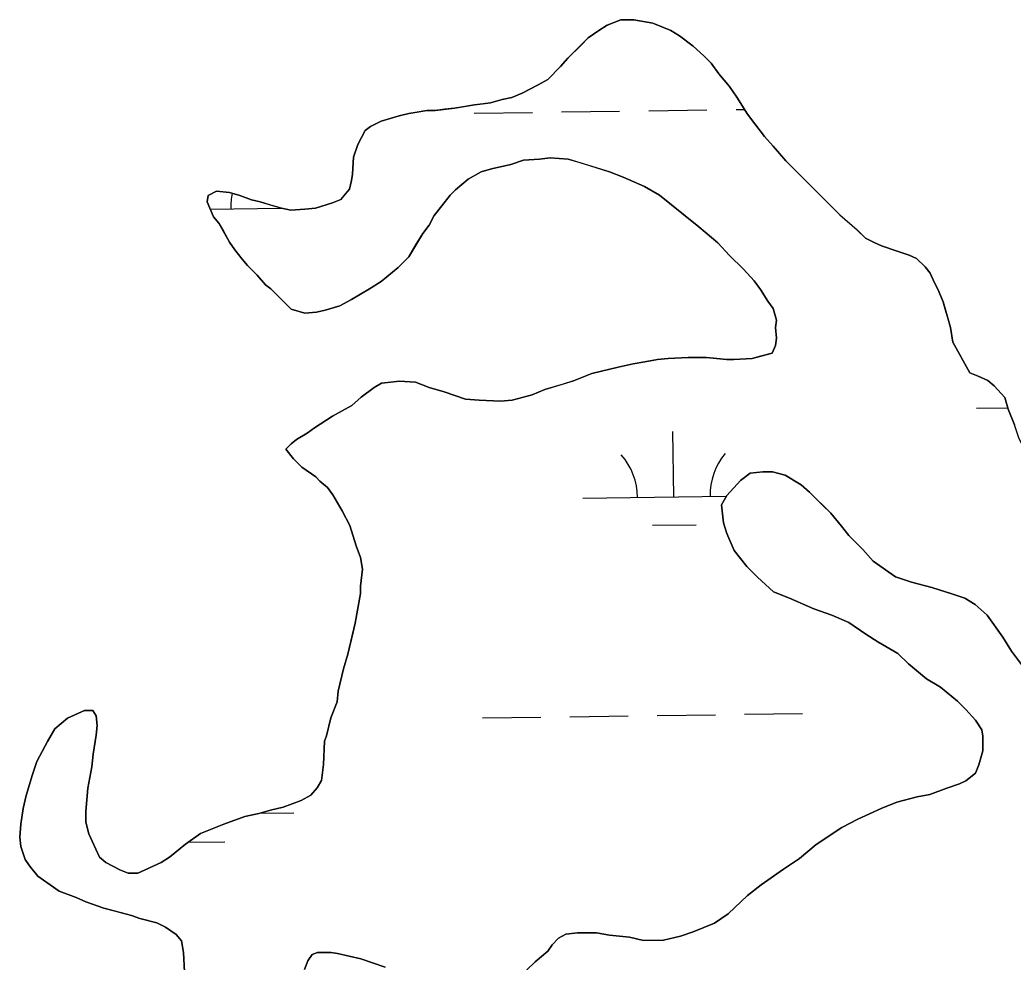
# Model space of a CAD drawing. Extents: x 3767014 to 3805179, y 361544 to 387384.
# Drawn here: x 3771895 to 3772441, y 380920 to 381439 of the extents above; entities that cross this region are included whole.
import ezdxf

# ---------------------------------------------------------------- set-up
doc = ezdxf.new("R2010")
doc.units = 0
doc.layers.add('V-TOPO-SHOR', color=7, linetype='Continuous')
doc.layers.add('V-WETL-SWMP', color=7, linetype='Continuous')

msp = doc.modelspace()

# ---------------------------------------------------------------- linework, layer by layer
at = {"layer": 'V-TOPO-SHOR'}
for points in [[(3772407.685, 381261.409), (3772406.507, 381269.583), (3772404.748, 381275.422), (3772403.574, 381279.507), (3772402.401, 381283.593), (3772399.472, 381290.597), (3772397.717, 381294.099), (3772395.374, 381299.352), (3772392.45, 381302.852), (3772387.774, 381307.518), (3772383.682, 381309.265), (3772376.674, 381311.593), (3772368.494, 381314.501), (3772364.404, 381316.248), (3772359.731, 381318.579), (3772355.051, 381323.246), (3772345.7, 381331.41), (3772341.606, 381335.491), (3772335.761, 381341.324), (3772331.667, 381345.408), (3772327.575, 381349.492), (3772319.973, 381357.073), (3772315.881, 381361.157), (3772308.862, 381369.322), (3772304.185, 381374.573), (3772298.921, 381381.573), (3772294.828, 381386.825), (3772288.976, 381396.161), (3772284.88, 381401.994), (3772279.033, 381408.996), (3772274.937, 381414.831), (3772270.845, 381418.913), (3772265, 381424.162), (3772257.4, 381429.992), (3772252.727, 381432.907), (3772242.794, 381436.982), (3772232.28, 381438.721), (3772225.273, 381438.713), (3772217.685, 381435.784), (3772213.016, 381432.857), (3772207.181, 381428.763), (3772203.1, 381424.672), (3772196.1, 381417.655), (3772192.018, 381412.978), (3772185.02, 381405.961), (3772179.767, 381403.037), (3772171.014, 381398.355), (3772165.177, 381396.012), (3772159.922, 381394.836), (3772153.501, 381393.077), (3772149.413, 381392.487), (3772144.744, 381391.897), (3772137.152, 381390.722), (3772133.65, 381390.132), (3772128.395, 381389.542), (3772123.14, 381388.952), (3772118.468, 381388.946), (3772112.046, 381387.771), (3772108.543, 381387.183), (3772103.288, 381386.007), (3772093.366, 381383.077), (3772087.529, 381380.15), (3772084.613, 381377.809), (3772080.533, 381370.213), (3772078.206, 381363.203), (3772077.633, 381353.86), (3772077.053, 381350.356), (3772075.89, 381345.682), (3772073.56, 381342.76), (3772071.227, 381339.835), (3772066.557, 381338.078), (3772057.216, 381335.147), (3772051.38, 381334.558), (3772043.788, 381333.964), (3772038.531, 381335.125), (3772032.69, 381336.87), (3772026.847, 381338.615), (3772022.173, 381339.778), (3772015.749, 381342.104), (3772009.906, 381343.849), (3772002.897, 381344.425), (3771998.23, 381342.084), (3771997.648, 381338.58), (3772001.163, 381330.408), (3772004.087, 381326.908), (3772006.428, 381322.822), (3772009.938, 381316.404), (3772012.865, 381312.32), (3772016.959, 381307.069), (3772019.881, 381303.569), (3772025.145, 381298.318), (3772029.822, 381293.069), (3772032.745, 381290.736), (3772035.084, 381288.404), (3772039.176, 381284.32), (3772043.853, 381279.655), (3772051.447, 381277.328), (3772057.872, 381277.92), (3772062.541, 381279.094), (3772070.715, 381281.441), (3772077.133, 381284.951)], [(3772077.133, 381284.951), (3772087.054, 381290.802), (3772093.472, 381294.898), (3772102.807, 381302.5), (3772108.64, 381308.347), (3772112.717, 381315.36), (3772116.213, 381321.205), (3772119.713, 381325.88), (3772122.626, 381331.139), (3772126.707, 381336.401), (3772131.373, 381342.246), (3772134.289, 381345.168), (3772141.289, 381351.017), (3772148.291, 381355.113), (3772154.13, 381356.873), (3772164.636, 381359.22), (3772171.642, 381361.565), (3772180.402, 381362.158), (3772186.238, 381362.75), (3772196.167, 381362.179), (3772202.008, 381360.434), (3772211.355, 381357.526), (3772218.949, 381355.197), (3772226.545, 381352.287), (3772238.231, 381347.046), (3772246.413, 381342.385), (3772258.686, 381332.473), (3772268.04, 381324.893), (3772278.562, 381316.146), (3772284.993, 381309.146), (3772292.595, 381301.562), (3772298.442, 381295.148), (3772301.95, 381290.478), (3772306.046, 381284.06), (3772308.971, 381279.976), (3772310.73, 381273.556), (3772310.153, 381269.468), (3772310.743, 381263.627), (3772310.165, 381259.539), (3772308.416, 381255.449), (3772301.996, 381253.69), (3772297.326, 381252.517), (3772287.399, 381251.921), (3772283.312, 381251.915), (3772278.054, 381252.492), (3772272.216, 381253.07), (3772262.287, 381253.057), (3772251.193, 381252.459), (3772245.354, 381251.87), (3772238.348, 381250.694), (3772231.925, 381249.516), (3772223.752, 381247.755), (3772219.082, 381246.582), (3772209.158, 381244.235), (3772199.235, 381240.134), (3772193.398, 381238.375), (3772183.474, 381235.443), (3772176.469, 381232.516), (3772165.378, 381229.581), (3772158.955, 381228.989), (3772147.275, 381229.561), (3772139.683, 381230.134), (3772127.999, 381234.208), (3772119.822, 381236.534), (3772112.226, 381239.444), (3772103.466, 381240.018), (3772098.795, 381239.43), (3772093.54, 381238.838), (3772089.454, 381236.497), (3772082.454, 381231.234), (3772077.205, 381226.554), (3772066.701, 381220.703), (3772056.78, 381214.266), (3772052.697, 381211.344), (3772046.86, 381207.831), (3772043.943, 381205.493), (3772041.027, 381202.568), (3772045.121, 381197.319), (3772049.799, 381192.652), (3772057.397, 381187.407), (3772059.736, 381185.074), (3772063.827, 381181.574), (3772066.752, 381177.49), (3772072.017, 381168.737), (3772076.115, 381160.566), (3772079.634, 381149.476), (3772081.977, 381143.055), (3772083.152, 381136.633), (3772081.995, 381127.288), (3772082.001, 381123.2), (3772079.101, 381106.845), (3772077.938, 381102.173), (3772075.032, 381089.906), (3772072.708, 381081.728), (3772069.803, 381069.46), (3772069.226, 381063.619), (3772065.732, 381054.856), (3772063.41, 381044.927), (3772062.244, 381042.005), (3772061.675, 381029.158), (3772060.52, 381020.396)], [(3772459.167, 381182.053), (3772452.149, 381191.972), (3772449.22, 381198.392), (3772443.953, 381208.896), (3772441.61, 381215.903), (3772438.093, 381224.658), (3772436.334, 381231.078), (3772430.487, 381237.495), (3772426.981, 381240.411), (3772421.722, 381242.74), (3772417.048, 381244.486), (3772407.685, 381261.409)], [(3772187.348, 380930.037), (3772190.846, 380933.545), (3772194.932, 380935.886), (3772201.355, 380936.478), (3772211.865, 380936.49), (3772218.875, 380935.331), (3772229.971, 380934.176), (3772237.565, 380932.433), (3772248.661, 380932.445), (3772258, 380934.794), (3772265.007, 380937.137), (3772276.68, 380941.825), (3772284.266, 380947.088), (3772294.764, 380957.029), (3772302.348, 380962.878), (3772314.601, 380971.652), (3772323.352, 380977.501), (3772332.687, 380985.105), (3772346.691, 380994.465), (3772355.444, 380999.146), (3772368.285, 381005.004), (3772377.04, 381008.518), (3772388.132, 381011.451), (3772395.139, 381012.626), (3772404.477, 381016.143), (3772411.482, 381018.486), (3772414.984, 381020.243), (3772420.235, 381024.337), (3772421.98, 381029.01), (3772424.306, 381036.604), (3772424.298, 381044.78), (3772423.708, 381048.284), (3772420.2, 381053.533), (3772414.937, 381059.368), (3772410.259, 381064.033), (3772400.906, 381071.615), (3772393.31, 381076.276), (3772383.373, 381084.439), (3772377.526, 381090.272), (3772366.421, 381096.682), (3772359.993, 381100.762), (3772350.642, 381107.174), (3772341.295, 381111.252), (3772331.362, 381114.744), (3772317.925, 381120.566), (3772309.161, 381124.06), (3772300.392, 381132.223), (3772294.545, 381138.056), (3772287.526, 381146.807), (3772283.426, 381156.146), (3772281.667, 381161.983), (3772280.489, 381171.909), (3772283.402, 381177.169), (3772290.983, 381185.353), (3772296.234, 381189.446), (3772303.241, 381190.04), (3772308.498, 381190.047), (3772315.506, 381188.304), (3772324.272, 381183.059), (3772328.949, 381178.975), (3772335.966, 381171.975), (3772340.641, 381167.31), (3772346.49, 381160.31), (3772350.584, 381155.059), (3772358.184, 381147.477), (3772364.031, 381141.06), (3772376.305, 381132.315), (3772385.069, 381129.407), (3772396.169, 381126.499), (3772407.267, 381123.009), (3772414.277, 381120.683), (3772420.122, 381117.187), (3772426.553, 381111.354), (3772435.326, 381099.101), (3772440.006, 381091.515), (3772448.196, 381080.429)], [(3772060.52, 381020.396), (3772058.187, 381016.307), (3772054.689, 381012.215), (3772049.436, 381009.288), (3772039.514, 381005.772), (3772032.507, 381004.012), (3772026.087, 381002.251), (3772018.497, 381000.492), (3772006.823, 380996.39), (3771993.982, 380991.118), (3771985.815, 380985.267), (3771977.064, 380978.251), (3771972.394, 380975.324), (3771963.641, 380971.226), (3771959.556, 380969.471), (3771954.298, 380969.463), (3771949.627, 380971.21), (3771942.029, 380975.287), (3771938.523, 380978.203), (3771934.425, 380986.959), (3771932.667, 380991.044), (3771930.906, 380997.465), (3771930.9, 381003.306), (3771932.053, 381016.153), (3771934.373, 381027.835), (3771934.949, 381034.843), (3771936.69, 381045.357), (3771937.265, 381050.613), (3771936.675, 381055.868), (3771934.92, 381058.786), (3771930.249, 381058.78), (3771924.996, 381056.437), (3771920.91, 381054.682), (3771913.91, 381048.833), (3771909.83, 381041.821), (3771904.006, 381030.718), (3771901.677, 381023.708), (3771898.187, 381012.024), (3771896.444, 381005.016), (3771895.287, 380996.255), (3771894.712, 380989.246), (3771895.302, 380983.991), (3771897.647, 380976.987), (3771899.985, 380973.485), (3771904.665, 380967.65), (3771916.353, 380959.491), (3771925.702, 380955.997), (3771930.959, 380953.668), (3771940.892, 380950.177), (3771947.317, 380948.432), (3771956.08, 380946.107), (3771960.754, 380944.36), (3771970.101, 380942.036), (3771974.774, 380939.705), (3771980.619, 380935.626), (3771983.544, 380932.126), (3771984.717, 380925.703), (3771985.315, 380915.193)], [(3772173.35, 380916.004), (3772178.016, 380920.681), (3772185.016, 380926.53), (3772187.348, 380930.037)], [(3772051.302, 380916.44), (3772053.047, 380921.113), (3772055.379, 380924.622), (3772058.298, 380925.791), (3772065.89, 380925.801), (3772069.394, 380925.222), (3772082.243, 380922.318), (3772095.68, 380917.663)]]:
    msp.add_lwpolyline(points, dxfattribs=at)
at = {"layer": 'V-WETL-SWMP'}
for p, q in [((3772240.534, 381388.745), (3772272.531, 381389.189)), ((3772288.529, 381389.412), (3772293.165, 381389.476)), ((3772144.543, 381387.412), (3772176.54, 381387.856)), ((3772192.539, 381388.078), (3772224.536, 381388.523)), ((3771999.34, 381334.648), (3772038.317, 381335.189)), ((3772420.733, 381225.058), (3772437.919, 381225.297)), ((3772254.33, 381176.312), (3772253.83, 381212.309)), ((3772204.335, 381175.618), (3772283.15, 381176.712)), ((3772242.546, 381160.716), (3772266.543, 381161.049)), ((3772197.16, 381055.435), (3772229.156, 381055.88)), ((3772245.155, 381056.102), (3772277.152, 381056.547)), ((3772293.15, 381056.769), (3772325.147, 381057.213)), ((3772149.164, 381054.769), (3772181.161, 381055.213)), ((3772026.318, 381002.315), (3772045.287, 381002.579)), ((3771987.312, 380986.341), (3772007.505, 380986.621))]:
    msp.add_line(p, q, dxfattribs=at)
for points in [[(3772283.311, 381251.915), (3772287.399, 381251.92), (3772297.326, 381252.516), (3772308.417, 381255.45), (3772310.164, 381259.539), (3772310.743, 381263.628), (3772310.152, 381269.467), (3772310.731, 381273.555), (3772308.972, 381279.977), (3772306.047, 381284.061), (3772301.951, 381290.479), (3772298.442, 381295.147), (3772292.595, 381301.563), (3772284.994, 381309.146), (3772278.562, 381316.145), (3772268.04, 381324.892), (3772246.412, 381342.385), (3772238.231, 381347.046), (3772226.545, 381352.288), (3772218.95, 381355.198), (3772196.167, 381362.178), (3772186.239, 381362.75), (3772180.401, 381362.159), (3772171.642, 381361.565), (3772164.637, 381359.22), (3772154.129, 381356.872), (3772148.291, 381355.113), (3772141.289, 381351.017), (3772134.288, 381345.169), (3772131.372, 381342.245), (3772126.707, 381336.4), (3772122.626, 381331.139), (3772119.713, 381325.88), (3772116.214, 381321.204), (3772108.639, 381308.348), (3772102.806, 381302.501), (3772093.472, 381294.898), (3772087.053, 381290.803), (3772077.133, 381284.951), (3772070.714, 381281.44), (3772062.541, 381279.094), (3772057.871, 381277.92), (3772051.448, 381277.329), (3772043.854, 381279.655), (3772032.745, 381290.737), (3772029.822, 381293.069), (3772025.144, 381298.319), (3772019.882, 381303.569), (3772016.958, 381307.069), (3772012.864, 381312.32), (3772009.939, 381316.404), (3772004.087, 381326.908), (3772001.163, 381330.408), (3771997.649, 381338.579), (3771998.229, 381342.084), (3772002.898, 381344.425), (3772009.906, 381343.85), (3772015.748, 381342.105), (3772022.174, 381339.777), (3772026.847, 381338.615), (3772038.531, 381335.125), (3772043.788, 381333.964), (3772051.379, 381334.557), (3772057.217, 381335.148), (3772066.557, 381338.079), (3772071.227, 381339.836), (3772075.891, 381345.682), (3772077.054, 381350.355), (3772077.633, 381353.859), (3772078.206, 381363.203), (3772080.533, 381370.214), (3772084.612, 381377.81), (3772087.529, 381380.15), (3772093.365, 381383.076), (3772103.289, 381386.008), (3772108.543, 381387.183), (3772118.468, 381388.946), (3772123.14, 381388.952), (3772133.65, 381390.133), (3772144.743, 381391.898), (3772153.501, 381393.077), (3772159.922, 381394.836), (3772165.177, 381396.011), (3772171.013, 381398.354), (3772179.767, 381403.036), (3772185.019, 381405.962), (3772192.018, 381412.978), (3772196.1, 381417.655), (3772207.182, 381428.763), (3772213.017, 381432.858), (3772217.685, 381435.784), (3772225.273, 381438.713), (3772232.28, 381438.721), (3772242.794, 381436.982), (3772252.726, 381432.906), (3772257.401, 381429.992), (3772265, 381424.162), (3772270.846, 381418.913), (3772274.938, 381414.83), (3772279.033, 381408.996), (3772284.881, 381401.995)], [(3772284.881, 381401.995), (3772288.976, 381396.161), (3772294.827, 381386.824), (3772298.921, 381381.574), (3772304.185, 381374.573), (3772308.863, 381369.323), (3772315.881, 381361.156), (3772345.699, 381331.41), (3772355.052, 381323.246), (3772359.73, 381318.58), (3772364.404, 381316.249), (3772368.494, 381314.502), (3772376.673, 381311.593), (3772383.683, 381309.265), (3772387.773, 381307.518), (3772392.45, 381302.852), (3772395.374, 381299.352), (3772397.717, 381294.099), (3772399.473, 381290.598), (3772402.401, 381283.594), (3772406.506, 381269.583), (3772407.684, 381261.409), (3772417.048, 381244.486), (3772421.721, 381242.74), (3772426.98, 381240.41), (3772430.487, 381237.495), (3772436.334, 381231.078), (3772438.094, 381224.657), (3772441.609, 381215.902)], [(3771956.08, 380946.107), (3771940.892, 380950.176), (3771930.96, 380953.668), (3771925.702, 380955.997), (3771916.354, 380959.49), (3771904.665, 380967.651), (3771899.986, 380973.485), (3771897.646, 380976.986), (3771895.302, 380983.991), (3771894.711, 380989.246), (3771895.287, 380996.254), (3771896.444, 381005.015), (3771898.188, 381012.024), (3771901.677, 381023.708), (3771904.005, 381030.718), (3771909.831, 381041.821), (3771913.91, 381048.833), (3771920.91, 381054.681), (3771930.249, 381058.78), (3771934.92, 381058.786), (3771936.676, 381055.868), (3771937.266, 381050.613), (3771936.689, 381045.357), (3771934.949, 381034.843), (3771934.374, 381027.835), (3771932.052, 381016.153), (3771930.9, 381003.305), (3771930.907, 380997.465), (3771932.667, 380991.044), (3771934.424, 380986.958), (3771938.522, 380978.204), (3771942.029, 380975.288), (3771949.626, 380971.209), (3771954.299, 380969.463), (3771959.555, 380969.47), (3771963.641, 380971.226), (3771972.395, 380975.325), (3771977.063, 380978.25), (3771985.814, 380985.268), (3771993.983, 380991.118), (3772006.823, 380996.389), (3772018.498, 381000.491), (3772026.087, 381002.252), (3772032.508, 381004.012), (3772039.514, 381005.772), (3772049.437, 381009.288), (3772054.689, 381012.214), (3772058.188, 381016.306), (3772060.519, 381020.397), (3772061.676, 381029.157), (3772062.244, 381042.005), (3772063.409, 381044.927), (3772065.733, 381054.857), (3772069.226, 381063.62), (3772069.803, 381069.461), (3772072.708, 381081.727), (3772075.033, 381089.906), (3772079.101, 381106.845), (3772082.001, 381123.2), (3772081.996, 381127.288), (3772083.152, 381136.632), (3772081.977, 381143.055), (3772079.633, 381149.475), (3772076.116, 381160.566), (3772072.018, 381168.737), (3772066.752, 381177.49), (3772063.827, 381181.574), (3772059.735, 381185.073), (3772057.396, 381187.406), (3772049.799, 381192.652), (3772045.121, 381197.318), (3772041.027, 381202.569), (3772043.943, 381205.492), (3772046.86, 381207.832), (3772052.696, 381211.343), (3772056.78, 381214.267), (3772066.7, 381220.703), (3772077.204, 381226.555), (3772082.454, 381231.233), (3772089.455, 381236.497), (3772093.54, 381238.838), (3772103.466, 381240.018), (3772112.226, 381239.445), (3772119.821, 381236.534), (3772127.999, 381234.208), (3772139.683, 381230.135), (3772147.275, 381229.56), (3772158.955, 381228.99), (3772165.378, 381229.582), (3772176.47, 381232.515), (3772183.474, 381235.443), (3772199.235, 381240.134), (3772209.158, 381244.234), (3772223.752, 381247.755), (3772231.926, 381249.517), (3772238.348, 381250.693), (3772245.354, 381251.869), (3772251.193, 381252.46), (3772262.287, 381253.058), (3772272.215, 381253.07), (3772283.311, 381251.915)], [(3772448.196, 381080.43), (3772440.007, 381091.516), (3772435.327, 381099.102), (3772426.552, 381111.354), (3772420.122, 381117.186), (3772414.278, 381120.683), (3772407.267, 381123.01), (3772396.168, 381126.5), (3772385.069, 381129.407), (3772376.306, 381132.316), (3772364.032, 381141.06), (3772358.185, 381147.477), (3772350.584, 381155.059), (3772346.49, 381160.31), (3772340.642, 381167.31), (3772328.949, 381178.975), (3772324.272, 381183.058), (3772315.506, 381188.303), (3772308.497, 381190.046), (3772303.241, 381190.04), (3772296.234, 381189.447), (3772290.984, 381185.353), (3772283.402, 381177.168), (3772280.489, 381171.909), (3772281.668, 381161.983), (3772283.427, 381156.146), (3772287.526, 381146.807), (3772294.545, 381138.056), (3772300.391, 381132.224), (3772309.161, 381124.059), (3772317.924, 381120.566), (3772331.362, 381114.743), (3772341.294, 381111.251), (3772350.642, 381107.174), (3772359.993, 381100.762), (3772366.422, 381096.682), (3772377.525, 381090.272), (3772383.372, 381084.44), (3772393.309, 381076.276), (3772400.906, 381071.614), (3772410.259, 381064.034), (3772414.936, 381059.368), (3772420.199, 381053.534), (3772423.709, 381048.283), (3772424.297, 381044.78)], [(3772424.297, 381044.78), (3772424.307, 381036.604), (3772421.98, 381029.01), (3772420.234, 381024.336), (3772414.983, 381020.242), (3772411.482, 381018.486), (3772404.477, 381016.142), (3772395.138, 381012.627), (3772388.132, 381011.45), (3772377.04, 381008.517), (3772368.285, 381005.003), (3772355.445, 380999.147), (3772346.691, 380994.465), (3772332.687, 380985.105), (3772323.353, 380977.502), (3772314.601, 380971.652), (3772302.348, 380962.878), (3772294.764, 380957.029), (3772284.265, 380947.089), (3772276.68, 380941.824), (3772265.006, 380937.138), (3772258.001, 380934.794), (3772248.661, 380932.446), (3772237.566, 380932.433), (3772229.972, 380934.176), (3772218.875, 380935.33), (3772211.866, 380936.49), (3772201.355, 380936.477), (3772194.932, 380935.885), (3772190.847, 380933.544), (3772187.348, 380930.036), (3772185.016, 380926.53), (3772178.016, 380920.682), (3772173.35, 380916.004)], [(3771985.315, 380915.192), (3771984.718, 380925.703), (3771983.543, 380932.125), (3771980.619, 380935.625), (3771974.774, 380939.706), (3771970.1, 380942.036), (3771960.753, 380944.361), (3771956.08, 380946.107)], [(3772095.681, 380917.662), (3772082.244, 380922.317), (3772069.393, 380925.222), (3772065.889, 380925.801), (3772058.297, 380925.792), (3772055.379, 380924.621), (3772053.047, 380921.114), (3772051.301, 380916.44)]]:
    msp.add_lwpolyline(points, dxfattribs=at)
for centre, start, end in [((3772045.902, 381335.769), 167.53355, 181.56769), ((3772199.086, 381176.02), 0.02404, 41.5677), ((3772309.561, 381177.554), 140.02403, 181.56769)]:
    msp.add_arc(centre, 35.246, start, end, dxfattribs=at)

doc.saveas('drawing.dxf')
